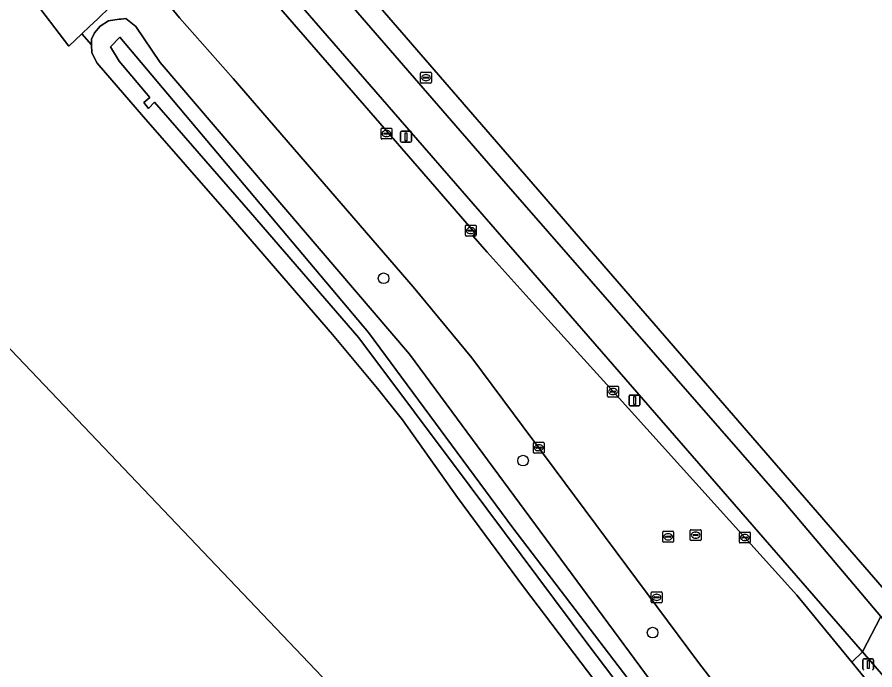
# Model space of a CAD drawing. Extents: x 156141 to 158132, y 385651 to 388333.
# Drawn here: x 156511.9 to 156590.7, y 387682.3 to 387742.3 of the extents above; entities that cross this region are included whole.
import ezdxf

# ---------------------------------------------------------------- set-up
doc = ezdxf.new("R2010")
doc.units = 0
for name, color, linetype in [('IMGEO_Berm_groen', 7, 'Continuous'), ('IMGEO_Boom', 7, 'Continuous'), ('IMGEO_Brandkraan', 7, 'Continuous'), ('IMGEO_Erf', 7, 'Continuous'), ('IMGEO_Fietspad_gesloten', 7, 'Continuous'), ('IMGEO_Groenvoorziening', 7, 'Continuous'), ('IMGEO_Hek', 7, 'Continuous'), ('IMGEO_Kolk', 7, 'Continuous'), ('IMGEO_Lichtmast', 7, 'Continuous'), ('IMGEO_Muur', 7, 'Continuous'), ('IMGEO_Oever', 7, 'Continuous'), ('IMGEO_Pand', 7, 'Continuous'), ('IMGEO_Rijbaan_lokaal_gesloten', 7, 'Continuous'), ('IMGEO_Rijbaan_lokaal_open', 7, 'Continuous'), ('IMGEO_Rioolput', 7, 'Continuous'), ('IMGEO_Waterloop', 7, 'Continuous')]:
    doc.layers.add(name, color=color, linetype=linetype)

msp = doc.modelspace()

# ---------------------------------------------------------------- linework, layer by layer
at = {"layer": 'IMGEO_Berm_groen'}
msp.add_lwpolyline([(156531.441, 387750.899), (156531.283, 387748.63), (156550.277, 387726.725), (156554.012, 387722.401), (156553.779, 387722.201), (156555.097, 387720.691), (156559.788, 387715.47), (156566.662, 387707.871), (156583.574, 387689.146), (156588.617, 387682.987), (156589.59, 387683.941)], close=True, dxfattribs=at)
for points in [[(156587.8, 387666.65), (156575.74, 387681.372), (156574.521, 387682.956), (156553.694, 387710.974), (156548.275, 387717.513), (156531.733, 387736.662), (156526.796, 387742.24), (156524.824, 387744.67), (156522.075, 387744.788), (156520.437, 387743.235), (156519.293, 387742.149), (156518.537, 387741.432), (156517.833, 387740.764), (156518.709, 387739.749), (156518.693, 387740.278), (156518.978, 387740.872), (156519.503, 387741.486), (156520.283, 387741.952), (156521.244, 387742.109), (156521.432, 387742.126)], [(156521.432, 387742.126), (156521.853, 387742.165), (156522.777, 387741.452), (156525.024, 387738.122), (156547.939, 387711.316), (156570.074, 387681.345), (156584.645, 387663.233)], [(156594.823, 387677.916), (156589.59, 387683.941), (156588.617, 387682.987), (156595.924, 387674.063)]]:
    msp.add_lwpolyline(points, dxfattribs=at)
at = {"layer": 'IMGEO_Boom'}
for centre in [(156545.565, 387718.286), (156558.392, 387701.524), (156570.305, 387685.709)]:
    msp.add_circle(centre, 0.489, dxfattribs=at)
at = {"layer": 'IMGEO_Brandkraan'}
for p, q in [((156548.966, 387736.311), (156548.966, 387737.163)), ((156549.041, 387737.237), (156549.893, 387737.237)), ((156549.225, 387736.731), (156549.225, 387736.743)), ((156549.663, 387736.694), (156549.265, 387736.694)), ((156549.268, 387736.78), (156549.666, 387736.78)), ((156549.454, 387737.017), (156549.479, 387737.017)), ((156549.709, 387736.743), (156549.709, 387736.731)), ((156549.967, 387737.163), (156549.967, 387736.311)), ((156549.893, 387736.237), (156549.041, 387736.237)), ((156549.477, 387736.457), (156549.452, 387736.457))]:
    msp.add_line(p, q, dxfattribs=at)
for points in [[(156548.966, 387736.311), (156548.966, 387737.163)], [(156549.041, 387737.237), (156549.893, 387737.237)], [(156549.967, 387737.163), (156549.967, 387736.311)], [(156549.893, 387736.237), (156549.041, 387736.237)]]:
    msp.add_lwpolyline(points, dxfattribs=at)
for centre, radius, start, end in [((156549.043, 387737.161), 0.0765, 91.55205, 178.44795), ((156549.043, 387737.161), 0.0765, 91.55205, 178.44795), ((156549.265, 387736.74), 0.0403, 85.87752, 175.75265), ((156549.262, 387736.73), 0.0366, 178.93798, 274.71019), ((156549.666, 387736.737), 0.043, 264.86636, 352.45326), ((156549.67, 387736.742), 0.0386, 1.73085, 96.63898), ((156549.891, 387737.161), 0.0765, 1.55205, 88.44795), ((156549.891, 387737.161), 0.0765, 1.55205, 88.44795), ((156549.043, 387736.313), 0.0765, 181.55205, 268.44795), ((156549.043, 387736.313), 0.0765, 181.55205, 268.44795), ((156549.891, 387736.313), 0.0765, 271.55205, 358.44795), ((156549.891, 387736.313), 0.0765, 271.55205, 358.44795)]:
    msp.add_arc(centre, radius, start, end, dxfattribs=at)
for centre, major_axis, ratio, start_param, end_param in [((156549.453, 387736.737), (-0.387, 0.002), 0.722429, 4.712389, 7.853982), ((156549.478, 387736.737), (-0.39, 0.002), 0.717154, 1.570796, 4.712389)]:
    msp.add_ellipse(centre, major_axis=major_axis, ratio=ratio, start_param=start_param, end_param=end_param, dxfattribs=at)
at = {"layer": 'IMGEO_Erf'}
for points in [[(156460.267, 387789.401), (156466.183, 387783.179), (156454.133, 387771.742), (156550.238, 387670.785), (156549.847, 387670.412), (156549.536, 387670.738), (156534.24, 387656.305), (156534.551, 387655.98), (156534.16, 387655.607), (156518.91, 387671.612), (156443.431, 387599.812)], [(156536.537, 387753.258), (156597.535, 387682.813), (156599.61, 387680.632), (156602.016, 387678.809), (156604.844, 387677.751), (156607.85, 387677.388), (156610.847, 387677.243), (156613.809, 387676.791), (156619.656, 387675.294), (156622.479, 387674.294), (156625.265, 387673.157), (156629.6, 387669.006), (156633.427, 387664.378), (156638.85, 387657.196), (156638.096, 387653.817), (156635.094, 387640.354), (156649.301, 387624.631)], [(156565.651, 387680.375), (156558.419, 387689.922), (156552.375, 387698.137), (156547.3, 387705.267), (156546.331, 387706.515), (156545.02, 387708.14), (156540.866, 387713.107), (156531.153, 387724.356), (156523.484, 387733.14), (156519.229, 387738.081), (156518.731, 387739.023), (156518.709, 387739.749), (156517.833, 387740.764), (156516.636, 387739.629), (156513.152, 387744.199)]]:
    msp.add_lwpolyline(points, dxfattribs=at)
at = {"layer": 'IMGEO_Fietspad_gesloten'}
for points in [[(156489.845, 387799.102), (156490.227, 387798.462), (156491.406, 387796.97), (156492.906, 387795.256), (156493.32, 387794.795), (156516.566, 387768.028), (156527.846, 387755.039), (156531.441, 387750.899), (156589.59, 387683.941), (156591.289, 387687.204), (156582.394, 387697.7), (156556.635, 387727.219), (156534.38, 387752.908), (156531.812, 387755.872), (156530.449, 387757.445), (156521.575, 387767.688), (156498.541, 387794.277), (156497.516, 387795.46), (156495.288, 387798.032)], [(156595.527, 387682.202), (156591.289, 387687.204), (156589.59, 387683.941), (156594.823, 387677.916)]]:
    msp.add_lwpolyline(points, dxfattribs=at)
at = {"layer": 'IMGEO_Groenvoorziening'}
msp.add_lwpolyline([(156649.301, 387624.631), (156635.094, 387640.354), (156638.096, 387653.817), (156638.85, 387657.196), (156633.427, 387664.378), (156629.6, 387669.006), (156625.265, 387673.157), (156622.479, 387674.294), (156619.656, 387675.294), (156613.809, 387676.791), (156610.847, 387677.243), (156607.85, 387677.388), (156604.844, 387677.751), (156602.016, 387678.809), (156599.61, 387680.632), (156597.535, 387682.813), (156536.537, 387753.258), (156531.995, 387758.464), (156531.812, 387755.872), (156534.38, 387752.908), (156556.635, 387727.219), (156582.394, 387697.7), (156591.289, 387687.204), (156595.527, 387682.202)], dxfattribs=at)
at = {"layer": 'IMGEO_Hek'}
msp.add_lwpolyline([(156536.537, 387753.258), (156597.535, 387682.813)], dxfattribs=at)
at = {"layer": 'IMGEO_Kolk'}
for p, q in [((156545.328, 387731.17), (156545.328, 387732.022)), ((156545.403, 387732.096), (156546.255, 387732.096)), ((156546.329, 387732.022), (156546.329, 387731.17)), ((156545.587, 387731.59), (156545.587, 387731.602)), ((156546.025, 387731.553), (156545.627, 387731.553)), ((156545.63, 387731.639), (156546.028, 387731.639)), ((156545.839, 387731.316), (156545.814, 387731.316)), ((156545.816, 387731.876), (156545.841, 387731.876)), ((156546.071, 387731.602), (156546.071, 387731.59)), ((156546.255, 387731.096), (156545.403, 387731.096)), ((156553.083, 387722.247), (156553.083, 387723.099)), ((156553.158, 387723.173), (156554.01, 387723.173)), ((156553.342, 387722.667), (156553.342, 387722.679)), ((156553.78, 387722.63), (156553.382, 387722.63)), ((156553.385, 387722.716), (156553.783, 387722.716)), ((156553.571, 387722.953), (156553.596, 387722.953)), ((156553.826, 387722.679), (156553.826, 387722.667)), ((156554.084, 387723.099), (156554.084, 387722.247)), ((156554.01, 387722.173), (156553.158, 387722.173)), ((156553.594, 387722.393), (156553.569, 387722.393)), ((156566.161, 387707.445), (156566.161, 387708.297)), ((156566.236, 387708.371), (156567.088, 387708.371)), ((156567.162, 387708.297), (156567.162, 387707.445)), ((156566.42, 387707.865), (156566.42, 387707.877)), ((156566.858, 387707.828), (156566.46, 387707.828)), ((156566.463, 387707.914), (156566.861, 387707.914)), ((156566.672, 387707.591), (156566.647, 387707.591)), ((156566.649, 387708.151), (156566.674, 387708.151)), ((156566.904, 387707.877), (156566.904, 387707.865)), ((156567.088, 387707.371), (156566.236, 387707.371)), ((156559.336, 387702.284), (156559.336, 387703.136)), ((156559.411, 387703.21), (156560.263, 387703.21)), ((156559.638, 387702.753), (156560.036, 387702.753)), ((156559.824, 387702.99), (156559.849, 387702.99)), ((156560.337, 387703.136), (156560.337, 387702.284)), ((156560.263, 387702.21), (156559.411, 387702.21)), ((156559.595, 387702.704), (156559.595, 387702.716)), ((156560.033, 387702.667), (156559.635, 387702.667)), ((156559.847, 387702.43), (156559.822, 387702.43)), ((156560.079, 387702.716), (156560.079, 387702.704)), ((156578.281, 387694.026), (156578.281, 387694.878)), ((156578.356, 387694.952), (156579.208, 387694.952)), ((156579.282, 387694.878), (156579.282, 387694.026)), ((156578.54, 387694.446), (156578.54, 387694.458)), ((156578.978, 387694.409), (156578.58, 387694.409)), ((156578.583, 387694.495), (156578.981, 387694.495)), ((156578.792, 387694.172), (156578.767, 387694.172)), ((156578.769, 387694.732), (156578.794, 387694.732)), ((156579.024, 387694.458), (156579.024, 387694.446)), ((156579.208, 387693.952), (156578.356, 387693.952)), ((156570.171, 387688.528), (156570.171, 387689.38)), ((156570.246, 387689.454), (156571.098, 387689.454)), ((156571.172, 387689.38), (156571.172, 387688.528)), ((156570.43, 387688.948), (156570.43, 387688.96)), ((156570.868, 387688.911), (156570.47, 387688.911)), ((156570.473, 387688.997), (156570.871, 387688.997)), ((156570.682, 387688.674), (156570.657, 387688.674)), ((156570.659, 387689.234), (156570.684, 387689.234)), ((156570.914, 387688.96), (156570.914, 387688.948)), ((156571.098, 387688.454), (156570.246, 387688.454))]:
    msp.add_line(p, q, dxfattribs=at)
for points in [[(156545.328, 387731.17), (156545.328, 387732.022)], [(156545.403, 387732.096), (156546.255, 387732.096)], [(156546.329, 387732.022), (156546.329, 387731.17)], [(156546.255, 387731.096), (156545.403, 387731.096)], [(156553.083, 387722.247), (156553.083, 387723.099)], [(156553.158, 387723.173), (156554.01, 387723.173)], [(156554.084, 387723.099), (156554.084, 387722.247)], [(156554.01, 387722.173), (156553.158, 387722.173)], [(156566.161, 387707.445), (156566.161, 387708.297)], [(156566.236, 387708.371), (156567.088, 387708.371)], [(156567.162, 387708.297), (156567.162, 387707.445)], [(156567.088, 387707.371), (156566.236, 387707.371)], [(156559.336, 387702.284), (156559.336, 387703.136)], [(156559.411, 387703.21), (156560.263, 387703.21)], [(156560.337, 387703.136), (156560.337, 387702.284)], [(156560.263, 387702.21), (156559.411, 387702.21)], [(156578.281, 387694.026), (156578.281, 387694.878)], [(156578.356, 387694.952), (156579.208, 387694.952)], [(156579.282, 387694.878), (156579.282, 387694.026)], [(156579.208, 387693.952), (156578.356, 387693.952)], [(156570.171, 387688.528), (156570.171, 387689.38)], [(156570.246, 387689.454), (156571.098, 387689.454)], [(156571.172, 387689.38), (156571.172, 387688.528)], [(156571.098, 387688.454), (156570.246, 387688.454)]]:
    msp.add_lwpolyline(points, dxfattribs=at)
for centre, radius, start, end in [((156545.405, 387732.02), 0.0765, 91.55205, 178.44795), ((156545.405, 387732.02), 0.0765, 91.55205, 178.44795), ((156546.253, 387732.02), 0.0765, 1.55205, 88.44795), ((156546.253, 387732.02), 0.0765, 1.55205, 88.44795), ((156545.405, 387731.172), 0.0765, 181.55205, 268.44795), ((156545.405, 387731.172), 0.0765, 181.55205, 268.44795), ((156545.627, 387731.599), 0.0403, 85.87752, 175.75265), ((156545.624, 387731.589), 0.0366, 178.93798, 274.71019), ((156546.028, 387731.596), 0.043, 264.86636, 352.45326), ((156546.032, 387731.601), 0.0386, 1.73085, 96.63898), ((156546.253, 387731.172), 0.0765, 271.55205, 358.44795), ((156546.253, 387731.172), 0.0765, 271.55205, 358.44795), ((156553.16, 387723.097), 0.0765, 91.55205, 178.44795), ((156553.16, 387723.097), 0.0765, 91.55205, 178.44795), ((156553.382, 387722.676), 0.0403, 85.87752, 175.75265), ((156553.379, 387722.666), 0.0366, 178.93798, 274.71019), ((156553.783, 387722.673), 0.043, 264.86636, 352.45326), ((156553.787, 387722.678), 0.0386, 1.73085, 96.63898), ((156554.008, 387723.097), 0.0765, 1.55205, 88.44795), ((156554.008, 387723.097), 0.0765, 1.55205, 88.44795), ((156553.16, 387722.249), 0.0765, 181.55205, 268.44795), ((156553.16, 387722.249), 0.0765, 181.55205, 268.44795), ((156554.008, 387722.249), 0.0765, 271.55205, 358.44795), ((156554.008, 387722.249), 0.0765, 271.55205, 358.44795), ((156566.238, 387708.295), 0.0765, 91.55205, 178.44795), ((156566.238, 387708.295), 0.0765, 91.55205, 178.44795), ((156567.086, 387708.295), 0.0765, 1.55205, 88.44795), ((156567.086, 387708.295), 0.0765, 1.55205, 88.44795), ((156566.46, 387707.874), 0.0403, 85.87752, 175.75265), ((156566.457, 387707.864), 0.0366, 178.93798, 274.71019), ((156566.861, 387707.871), 0.043, 264.86636, 352.45326), ((156566.865, 387707.876), 0.0386, 1.73085, 96.63898), ((156566.238, 387707.447), 0.0765, 181.55205, 268.44795), ((156566.238, 387707.447), 0.0765, 181.55205, 268.44795), ((156567.086, 387707.447), 0.0765, 271.55205, 358.44795), ((156567.086, 387707.447), 0.0765, 271.55205, 358.44795), ((156559.413, 387703.134), 0.0765, 91.55205, 178.44795), ((156559.413, 387703.134), 0.0765, 91.55205, 178.44795), ((156559.635, 387702.713), 0.0403, 85.87752, 175.75265), ((156560.04, 387702.715), 0.0386, 1.73085, 96.63898), ((156560.261, 387703.134), 0.0765, 1.55205, 88.44795), ((156560.261, 387703.134), 0.0765, 1.55205, 88.44795), ((156559.413, 387702.286), 0.0765, 181.55205, 268.44795), ((156559.413, 387702.286), 0.0765, 181.55205, 268.44795), ((156559.632, 387702.703), 0.0366, 178.93798, 274.71019), ((156560.036, 387702.71), 0.043, 264.86636, 352.45326), ((156560.261, 387702.286), 0.0765, 271.55205, 358.44795), ((156560.261, 387702.286), 0.0765, 271.55205, 358.44795), ((156578.358, 387694.876), 0.0765, 91.55205, 178.44795), ((156578.358, 387694.876), 0.0765, 91.55205, 178.44795), ((156579.206, 387694.876), 0.0765, 1.55205, 88.44795), ((156579.206, 387694.876), 0.0765, 1.55205, 88.44795), ((156578.58, 387694.455), 0.0403, 85.87752, 175.75265), ((156578.577, 387694.445), 0.0366, 178.93798, 274.71019), ((156578.981, 387694.452), 0.043, 264.86636, 352.45326), ((156578.985, 387694.457), 0.0386, 1.73085, 96.63898), ((156578.358, 387694.028), 0.0765, 181.55205, 268.44795), ((156578.358, 387694.028), 0.0765, 181.55205, 268.44795), ((156579.206, 387694.028), 0.0765, 271.55205, 358.44795), ((156579.206, 387694.028), 0.0765, 271.55205, 358.44795), ((156570.248, 387689.378), 0.0765, 91.55205, 178.44795), ((156570.248, 387689.378), 0.0765, 91.55205, 178.44795), ((156571.096, 387689.378), 0.0765, 1.55205, 88.44795), ((156571.096, 387689.378), 0.0765, 1.55205, 88.44795), ((156570.47, 387688.957), 0.0403, 85.87752, 175.75265), ((156570.467, 387688.947), 0.0366, 178.93798, 274.71019), ((156570.871, 387688.954), 0.043, 264.86636, 352.45326), ((156570.875, 387688.959), 0.0386, 1.73085, 96.63898), ((156570.248, 387688.53), 0.0765, 181.55205, 268.44795), ((156570.248, 387688.53), 0.0765, 181.55205, 268.44795), ((156571.096, 387688.53), 0.0765, 271.55205, 358.44795), ((156571.096, 387688.53), 0.0765, 271.55205, 358.44795)]:
    msp.add_arc(centre, radius, start, end, dxfattribs=at)
for centre, major_axis, ratio, start_param, end_param in [((156545.815, 387731.596), (-0.387, 0.002), 0.722429, 4.712389, 7.853982), ((156545.84, 387731.596), (-0.39, 0.002), 0.717154, 1.570796, 4.712389), ((156553.57, 387722.673), (-0.387, 0.002), 0.722429, 4.712389, 7.853982), ((156553.595, 387722.673), (-0.39, 0.002), 0.717154, 1.570796, 4.712389), ((156566.648, 387707.871), (-0.387, 0.002), 0.722429, 4.712389, 7.853982), ((156566.673, 387707.871), (-0.39, 0.002), 0.717154, 1.570796, 4.712389), ((156559.823, 387702.71), (-0.387, 0.002), 0.722429, 4.712389, 7.853982), ((156559.848, 387702.71), (-0.39, 0.002), 0.717154, 1.570796, 4.712389), ((156578.768, 387694.452), (-0.387, 0.002), 0.722429, 4.712389, 7.853982), ((156578.793, 387694.452), (-0.39, 0.002), 0.717154, 1.570796, 4.712389), ((156570.658, 387688.954), (-0.387, 0.002), 0.722429, 4.712389, 7.853982), ((156570.683, 387688.954), (-0.39, 0.002), 0.717154, 1.570796, 4.712389)]:
    msp.add_ellipse(centre, major_axis=major_axis, ratio=ratio, start_param=start_param, end_param=end_param, dxfattribs=at)
at = {"layer": 'IMGEO_Lichtmast'}
for p, q in [((156547.131, 387730.902), (156547.131, 387731.702)), ((156547.131, 387731.702), (156547.131, 387730.902)), ((156547.231, 387731.802), (156548.021, 387731.802)), ((156548.021, 387731.802), (156547.231, 387731.802)), ((156548.121, 387731.702), (156548.121, 387730.902)), ((156548.121, 387730.902), (156548.121, 387731.702)), ((156548.021, 387730.802), (156547.231, 387730.802)), ((156547.231, 387730.802), (156548.021, 387730.802)), ((156568.251, 387707.557), (156569.041, 387707.557)), ((156569.041, 387707.557), (156568.251, 387707.557)), ((156568.151, 387706.657), (156568.151, 387707.457)), ((156568.151, 387707.457), (156568.151, 387706.657)), ((156569.141, 387707.457), (156569.141, 387706.657)), ((156569.141, 387706.657), (156569.141, 387707.457)), ((156569.041, 387706.557), (156568.251, 387706.557)), ((156568.251, 387706.557), (156569.041, 387706.557)), ((156589.637, 387682.385), (156589.637, 387683.185)), ((156589.637, 387683.185), (156589.637, 387682.385)), ((156589.737, 387683.285), (156590.527, 387683.285)), ((156590.527, 387683.285), (156589.737, 387683.285)), ((156590.627, 387683.185), (156590.627, 387682.385)), ((156590.627, 387682.385), (156590.627, 387683.185))]:
    msp.add_line(p, q, dxfattribs=at)
for points in [[(156547.551, 387731.677), (156547.701, 387731.677), (156547.701, 387730.927), (156547.551, 387730.927), (156547.551, 387731.677)], [(156568.571, 387707.432), (156568.721, 387707.432), (156568.721, 387706.682), (156568.571, 387706.682), (156568.571, 387707.432)], [(156590.057, 387683.16), (156590.207, 387683.16), (156590.207, 387682.41), (156590.057, 387682.41), (156590.057, 387683.16)]]:
    msp.add_lwpolyline(points, dxfattribs=at)
for centre, start, end in [((156547.231, 387731.702), 90, 180), ((156547.231, 387731.702), 90, 180), ((156548.021, 387731.702), 0, 90), ((156548.021, 387731.702), 360, 90), ((156547.231, 387730.902), 180, 270), ((156547.231, 387730.902), 180, 270), ((156548.021, 387730.902), 270, 0), ((156548.021, 387730.902), 270, 0), ((156568.251, 387707.457), 90, 180), ((156568.251, 387707.457), 90, 180), ((156569.041, 387707.457), 0, 90), ((156569.041, 387707.457), 360, 90), ((156568.251, 387706.657), 180, 270), ((156568.251, 387706.657), 180, 270), ((156569.041, 387706.657), 270, 0), ((156569.041, 387706.657), 270, 0), ((156589.737, 387683.185), 90, 180), ((156589.737, 387683.185), 90, 180), ((156590.527, 387683.185), 0, 90), ((156590.527, 387683.185), 360, 90), ((156589.737, 387682.385), 180, 270), ((156589.737, 387682.385), 180, 270), ((156590.527, 387682.385), 270, 0), ((156590.527, 387682.385), 270, 0)]:
    msp.add_arc(centre, 0.1, start, end, dxfattribs=at)
at = {"layer": 'IMGEO_Muur'}
msp.add_lwpolyline([(156524.081, 387734.91), (156523.517, 387734.458), (156523.957, 387733.896), (156524.51, 387734.47)], dxfattribs=at)
at = {"layer": 'IMGEO_Oever'}
for points in [[(156521.432, 387742.126), (156521.244, 387742.109), (156520.283, 387741.952), (156519.503, 387741.486), (156518.978, 387740.872), (156518.693, 387740.278), (156518.709, 387739.749), (156518.731, 387739.023), (156519.229, 387738.081), (156523.484, 387733.14), (156531.153, 387724.356), (156540.866, 387713.107), (156545.02, 387708.14), (156546.331, 387706.515), (156547.3, 387705.267), (156552.375, 387698.137), (156558.419, 387689.922), (156565.651, 387680.375)], [(156584.645, 387663.233), (156570.074, 387681.345), (156547.939, 387711.316), (156525.024, 387738.122), (156522.777, 387741.452), (156521.853, 387742.165), (156521.432, 387742.126)], [(156581.964, 387662.764), (156573.094, 387673.133), (156564.449, 387684.53), (156553.525, 387699.15), (156543.299, 387712.805), (156533.34, 387724.324), (156524.51, 387734.47), (156523.957, 387733.896), (156523.517, 387734.458), (156524.081, 387734.91), (156521.246, 387738.267), (156520.46, 387739.574), (156521.3, 387740.463)], [(156521.3, 387740.463), (156544.182, 387713.318), (156557.447, 387695.331), (156575.147, 387672.168), (156582.621, 387663.544)]]:
    msp.add_lwpolyline(points, dxfattribs=at)
at = {"layer": 'IMGEO_Pand'}
msp.add_lwpolyline([(156443.431, 387599.812), (156518.91, 387671.612), (156534.16, 387655.607), (156534.551, 387655.98), (156534.24, 387656.305), (156549.536, 387670.738), (156549.847, 387670.412), (156550.238, 387670.785), (156454.133, 387771.742), (156466.183, 387783.179), (156460.267, 387789.401)], dxfattribs=at)
at = {"layer": 'IMGEO_Rijbaan_lokaal_gesloten'}
for points in [[(156486.433, 387788.753), (156486.362, 387788.719), (156486.949, 387788.001), (156489.282, 387785.432), (156518.877, 387751.539), (156524.824, 387744.67), (156526.796, 387742.24), (156531.733, 387736.662), (156548.275, 387717.513), (156553.694, 387710.974), (156574.521, 387682.956), (156575.74, 387681.372), (156587.8, 387666.65), (156588.161, 387672.617), (156583.207, 387678.911)], [(156584.76, 387680.16), (156591.335, 387672.618), (156595.924, 387674.063), (156588.617, 387682.987), (156583.574, 387689.146), (156566.662, 387707.871), (156559.788, 387715.47), (156555.097, 387720.691), (156553.779, 387722.201), (156554.012, 387722.401), (156550.277, 387726.725), (156531.283, 387748.63)]]:
    msp.add_lwpolyline(points, dxfattribs=at)
at = {"layer": 'IMGEO_Rijbaan_lokaal_open'}
msp.add_lwpolyline([(156518.877, 387751.539), (156518.859, 387749.635), (156516.697, 387747.576), (156515.551, 387746.484), (156514.814, 387745.782), (156514.094, 387745.097), (156513.152, 387744.199), (156516.636, 387739.629), (156517.833, 387740.764), (156518.537, 387741.432), (156519.293, 387742.149), (156520.437, 387743.235), (156522.075, 387744.788), (156524.824, 387744.67)], close=True, dxfattribs=at)
at = {"layer": 'IMGEO_Rioolput'}
for p, q in [((156571.232, 387694.096), (156571.232, 387694.948)), ((156571.307, 387695.022), (156572.159, 387695.022)), ((156572.233, 387694.948), (156572.233, 387694.096)), ((156573.761, 387694.248), (156573.761, 387695.1)), ((156573.836, 387695.174), (156574.688, 387695.174)), ((156574.249, 387694.954), (156574.274, 387694.954)), ((156574.762, 387695.1), (156574.762, 387694.248)), ((156571.491, 387694.516), (156571.491, 387694.528)), ((156571.929, 387694.479), (156571.531, 387694.479)), ((156571.534, 387694.565), (156571.932, 387694.565)), ((156571.743, 387694.242), (156571.718, 387694.242)), ((156571.72, 387694.802), (156571.745, 387694.802)), ((156571.975, 387694.528), (156571.975, 387694.516)), ((156574.688, 387694.174), (156573.836, 387694.174)), ((156574.02, 387694.668), (156574.02, 387694.68)), ((156574.458, 387694.631), (156574.06, 387694.631)), ((156574.063, 387694.717), (156574.461, 387694.717)), ((156574.272, 387694.394), (156574.247, 387694.394)), ((156574.504, 387694.68), (156574.504, 387694.668)), ((156572.159, 387694.022), (156571.307, 387694.022))]:
    msp.add_line(p, q, dxfattribs=at)
for points in [[(156571.232, 387694.096), (156571.232, 387694.948)], [(156571.307, 387695.022), (156572.159, 387695.022)], [(156572.233, 387694.948), (156572.233, 387694.096)], [(156573.761, 387694.248), (156573.761, 387695.1)], [(156573.836, 387695.174), (156574.688, 387695.174)], [(156574.762, 387695.1), (156574.762, 387694.248)], [(156574.688, 387694.174), (156573.836, 387694.174)], [(156572.159, 387694.022), (156571.307, 387694.022)]]:
    msp.add_lwpolyline(points, dxfattribs=at)
for centre, radius, start, end in [((156571.309, 387694.946), 0.0765, 91.55205, 178.44795), ((156571.309, 387694.946), 0.0765, 91.55205, 178.44795), ((156572.157, 387694.946), 0.0765, 1.55205, 88.44795), ((156572.157, 387694.946), 0.0765, 1.55205, 88.44795), ((156573.838, 387695.098), 0.0765, 91.55205, 178.44795), ((156573.838, 387695.098), 0.0765, 91.55205, 178.44795), ((156574.686, 387695.098), 0.0765, 1.55205, 88.44795), ((156574.686, 387695.098), 0.0765, 1.55205, 88.44795), ((156571.309, 387694.098), 0.0765, 181.55205, 268.44795), ((156571.309, 387694.098), 0.0765, 181.55205, 268.44795), ((156571.531, 387694.525), 0.0403, 85.87752, 175.75265), ((156571.528, 387694.515), 0.0366, 178.93798, 274.71019), ((156571.932, 387694.522), 0.043, 264.86636, 352.45326), ((156571.936, 387694.527), 0.0386, 1.73085, 96.63898), ((156572.157, 387694.098), 0.0765, 271.55205, 358.44795), ((156572.157, 387694.098), 0.0765, 271.55205, 358.44795), ((156573.838, 387694.25), 0.0765, 181.55205, 268.44795), ((156573.838, 387694.25), 0.0765, 181.55205, 268.44795), ((156574.06, 387694.677), 0.0403, 85.87752, 175.75265), ((156574.057, 387694.667), 0.0366, 178.93798, 274.71019), ((156574.461, 387694.674), 0.043, 264.86636, 352.45326), ((156574.465, 387694.679), 0.0386, 1.73085, 96.63898), ((156574.686, 387694.25), 0.0765, 271.55205, 358.44795), ((156574.686, 387694.25), 0.0765, 271.55205, 358.44795)]:
    msp.add_arc(centre, radius, start, end, dxfattribs=at)
for centre, major_axis, ratio, start_param, end_param in [((156574.248, 387694.674), (-0.387, 0.002), 0.722429, 4.712389, 7.853982), ((156574.273, 387694.674), (-0.39, 0.002), 0.717154, 1.570796, 4.712389), ((156571.719, 387694.522), (-0.387, 0.002), 0.722429, 4.712389, 7.853982), ((156571.744, 387694.522), (-0.39, 0.002), 0.717154, 1.570796, 4.712389)]:
    msp.add_ellipse(centre, major_axis=major_axis, ratio=ratio, start_param=start_param, end_param=end_param, dxfattribs=at)
at = {"layer": 'IMGEO_Waterloop'}
for points in [[(156521.3, 387740.463), (156520.46, 387739.574), (156521.246, 387738.267), (156524.081, 387734.91), (156523.517, 387734.458), (156523.957, 387733.896), (156524.51, 387734.47), (156533.34, 387724.324), (156543.299, 387712.805), (156553.525, 387699.15), (156564.449, 387684.53), (156573.094, 387673.133), (156581.964, 387662.764)], [(156582.621, 387663.544), (156575.147, 387672.168), (156557.447, 387695.331), (156544.182, 387713.318), (156521.3, 387740.463)]]:
    msp.add_lwpolyline(points, dxfattribs=at)

doc.saveas('drawing.dxf')
